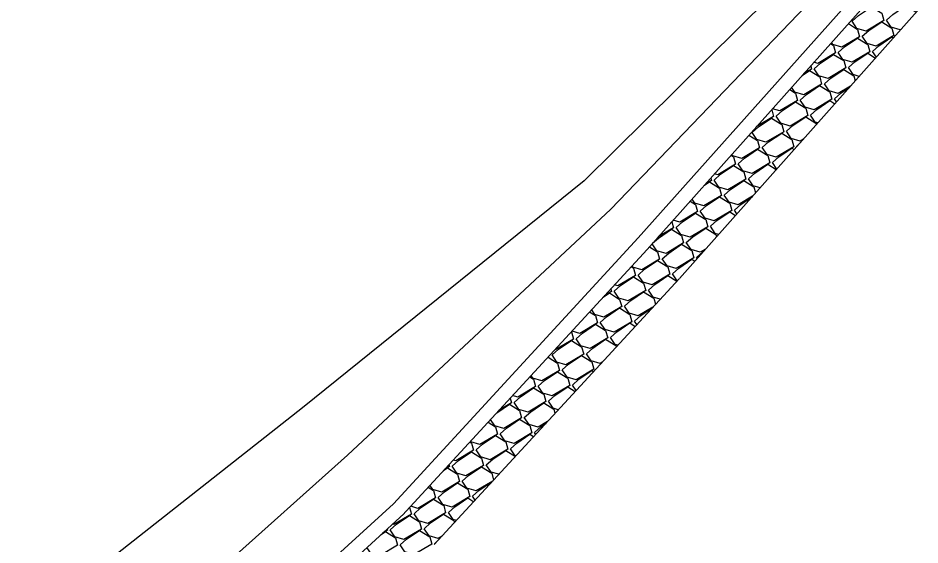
# Model space of a CAD drawing. Extents: x 2384780 to 2405432, y 547869 to 573706.
# Drawn here: x 2396983.9 to 2397109, y 558854.6 to 558927.7 of the extents above; entities that cross this region are included whole.
import ezdxf

# ---------------------------------------------------------------- set-up
doc = ezdxf.new("R2010")
doc.units = 0
doc.layers.add('Old_Level_20', color=7, linetype='Continuous')
doc.layers.add('Old_Level_48', color=7, linetype='Continuous')

msp = doc.modelspace()

# ---------------------------------------------------------------- linework, layer by layer
at = {"layer": 'Old_Level_20'}
for p, q in [((2397104.55, 558933.05), (2397071.17, 558895.59)), ((2397075.65, 558891.6), (2397109.03, 558929.05)), ((2397071.2, 558895.63), (2397037.24, 558858.78)), ((2397041.66, 558854.72), (2397075.61, 558891.56)), ((2397037.43, 558858.96), (2397000.49, 558825.24))]:
    msp.add_line(p, q, dxfattribs=at)
for points in [[(2397104.37, 558927.42), (2397105.25, 558928.21), (2397107.06, 558929.42), (2397108.46, 558928.55), (2397108.49, 558928.45)], [(2397099.63, 558927.25), (2397100.51, 558928.04), (2397102.32, 558929.26), (2397103.72, 558928.38), (2397104, 558927.36), (2397101.55, 558925.9), (2397100.29, 558926.27), (2397099.63, 558927.25)], [(2397099.1, 558926.93), (2397100.38, 558926.13), (2397100.66, 558925.11), (2397098.21, 558923.65), (2397096.95, 558924.02), (2397096.76, 558924.31)], [(2397101.03, 558925.17), (2397101.92, 558925.96), (2397103.72, 558927.17), (2397105.13, 558926.3), (2397105.41, 558925.28), (2397102.95, 558923.82), (2397101.69, 558924.19), (2397101.03, 558925.17)], [(2397106.46, 558926.18), (2397106.29, 558926.07), (2397105.03, 558926.44), (2397104.37, 558927.42)], [(2397097.7, 558922.91), (2397098.58, 558923.71), (2397100.38, 558924.92), (2397101.79, 558924.05), (2397102.07, 558923.03), (2397099.61, 558921.57), (2397098.35, 558921.94), (2397097.7, 558922.91)], [(2397102.44, 558923.08), (2397103.32, 558923.87), (2397105.13, 558925.09), (2397105.36, 558924.94)], [(2397096.62, 558924.15), (2397097.05, 558923.88), (2397097.33, 558922.86), (2397094.87, 558921.4), (2397094.32, 558921.57)], [(2397094.36, 558920.66), (2397095.24, 558921.46), (2397097.05, 558922.67), (2397098.45, 558921.8), (2397098.73, 558920.78), (2397096.28, 558919.32), (2397095.02, 558919.69), (2397094.36, 558920.66)], [(2397099.1, 558920.83), (2397099.99, 558921.62), (2397101.79, 558922.84), (2397102.88, 558922.16)], [(2397102.99, 558922.27), (2397102.44, 558923.08)], [(2397093.87, 558921.06), (2397093.99, 558920.61), (2397092.88, 558919.95)], [(2397100.61, 558919.61), (2397099.76, 558919.86), (2397099.1, 558920.83)], [(2397092.68, 558919.72), (2397093.71, 558920.42), (2397095.12, 558919.54), (2397095.39, 558918.53), (2397092.94, 558917.07), (2397091.68, 558917.44), (2397091.23, 558918.1)], [(2397095.77, 558918.58), (2397096.65, 558919.37), (2397098.45, 558920.59), (2397099.86, 558919.71), (2397100.06, 558918.99)], [(2397092.43, 558916.33), (2397093.31, 558917.12), (2397095.11, 558918.34), (2397096.52, 558917.46), (2397096.8, 558916.44), (2397094.35, 558914.98), (2397093.09, 558915.36), (2397092.43, 558916.33)], [(2397099.41, 558918.26), (2397097.68, 558917.24), (2397096.42, 558917.61), (2397095.77, 558918.58)], [(2397090.96, 558917.8), (2397091.78, 558917.29), (2397092.06, 558916.28), (2397089.6, 558914.82), (2397088.57, 558915.12)], [(2397097.17, 558916.5), (2397098.05, 558917.29), (2397099.28, 558918.12)], [(2397089.09, 558914.08), (2397089.97, 558914.87), (2397091.78, 558916.09), (2397093.18, 558915.21), (2397093.46, 558914.19), (2397091.01, 558912.73), (2397089.75, 558913.11), (2397089.09, 558914.08)], [(2397093.83, 558914.25), (2397094.72, 558915.04), (2397096.52, 558916.26), (2397097.23, 558915.81)], [(2397097.46, 558916.07), (2397097.17, 558916.5)], [(2397088.46, 558914.99), (2397088.72, 558914.03), (2397086.33, 558912.6)], [(2397085.75, 558911.83), (2397086.64, 558912.62), (2397088.44, 558913.84), (2397089.85, 558912.96), (2397090.13, 558911.94), (2397087.67, 558910.48), (2397086.41, 558910.85), (2397085.75, 558911.83)], [(2397090.5, 558912), (2397091.38, 558912.79), (2397093.18, 558914), (2397094.59, 558913.13), (2397094.65, 558912.92)], [(2397094.87, 558913.16), (2397094.49, 558913.27), (2397093.83, 558914.25)], [(2397092.87, 558910.92), (2397092.41, 558910.65), (2397091.15, 558911.02), (2397090.5, 558912)], [(2397085.31, 558911.46), (2397086.51, 558910.71), (2397086.79, 558909.69), (2397084.34, 558908.23), (2397083.08, 558908.6), (2397082.94, 558908.8)], [(2397087.16, 558909.75), (2397088.04, 558910.54), (2397089.85, 558911.75), (2397091.25, 558910.88), (2397091.53, 558909.86), (2397089.08, 558908.4), (2397087.82, 558908.77), (2397087.16, 558909.75)], [(2397083.82, 558907.49), (2397084.71, 558908.29), (2397086.51, 558909.5), (2397087.91, 558908.63), (2397088.19, 558907.61), (2397085.74, 558906.15), (2397084.48, 558906.52), (2397083.82, 558907.49)], [(2397088.56, 558907.66), (2397089.45, 558908.45), (2397091.25, 558909.67), (2397091.57, 558909.47)], [(2397091.9, 558909.91), (2397092.24, 558910.22)], [(2397091.93, 558909.87), (2397091.9, 558909.91)], [(2397082.83, 558908.67), (2397083.17, 558908.46), (2397083.45, 558907.44), (2397081, 558905.98), (2397080.55, 558906.11)], [(2397080.49, 558905.24), (2397081.37, 558906.04), (2397083.17, 558907.25), (2397084.58, 558906.38), (2397084.86, 558905.36), (2397082.4, 558903.9), (2397081.14, 558904.27), (2397080.49, 558905.24)], [(2397085.23, 558905.41), (2397086.11, 558906.2), (2397087.91, 558907.42), (2397089.09, 558906.69)], [(2397089.17, 558906.77), (2397088.56, 558907.66)], [(2397079.13, 558904.52), (2397079.84, 558905), (2397081.24, 558904.12), (2397081.52, 558903.11), (2397079.07, 558901.65), (2397077.81, 558902.02), (2397077.41, 558902.6)], [(2397080.02, 558905.53), (2397080.12, 558905.19), (2397079.28, 558904.69)], [(2397081.89, 558903.16), (2397082.77, 558903.95), (2397084.58, 558905.17), (2397085.98, 558904.29), (2397086.21, 558903.45)], [(2397086.84, 558904.16), (2397085.89, 558904.44), (2397085.23, 558905.41)], [(2397085.82, 558903.01), (2397083.81, 558901.82), (2397082.55, 558902.19), (2397081.89, 558903.16)], [(2397077.17, 558902.33), (2397077.9, 558901.87), (2397078.18, 558900.86), (2397075.73, 558899.4), (2397074.8, 558899.67)], [(2397078.55, 558900.91), (2397079.44, 558901.7), (2397081.24, 558902.92), (2397082.65, 558902.04), (2397082.93, 558901.02), (2397080.47, 558899.57), (2397079.21, 558899.94), (2397078.55, 558900.91)], [(2397083.3, 558901.08), (2397084.18, 558901.87), (2397085.74, 558902.92)], [(2397075.22, 558898.66), (2397076.1, 558899.45), (2397077.9, 558900.67), (2397079.31, 558899.79), (2397079.59, 558898.77), (2397077.13, 558897.31), (2397075.87, 558897.69), (2397075.22, 558898.66)], [(2397079.96, 558898.83), (2397080.84, 558899.62), (2397082.65, 558900.84), (2397083.44, 558900.34)], [(2397083.64, 558900.57), (2397083.3, 558901.08)], [(2397074.61, 558899.46), (2397074.85, 558898.61), (2397072.73, 558897.35)], [(2397071.95, 558896.47), (2397072.76, 558897.2), (2397074.57, 558898.42), (2397075.97, 558897.54), (2397076.25, 558896.52), (2397073.8, 558895.06), (2397072.54, 558895.43), (2397071.89, 558896.4)], [(2397076.62, 558896.58), (2397077.51, 558897.37), (2397079.31, 558898.58), (2397080.71, 558897.71), (2397080.8, 558897.39)], [(2397081.09, 558897.71), (2397080.62, 558897.85), (2397079.96, 558898.83)], [(2397071.52, 558895.99), (2397072.64, 558895.29), (2397072.91, 558894.27), (2397070.46, 558892.81), (2397069.2, 558893.18), (2397069.09, 558893.34)], [(2397073.29, 558894.33), (2397074.17, 558895.12), (2397075.97, 558896.33), (2397077.38, 558895.46), (2397077.66, 558894.44), (2397075.2, 558892.98), (2397073.94, 558893.35), (2397073.29, 558894.33)], [(2397079.27, 558895.67), (2397078.54, 558895.23), (2397077.28, 558895.6), (2397076.62, 558896.58)], [(2397078.03, 558894.49), (2397078.91, 558895.29), (2397078.96, 558895.32)], [(2397078.11, 558894.37), (2397078.03, 558894.49)], [(2397068.99, 558893.23), (2397069.3, 558893.04), (2397069.58, 558892.02), (2397067.12, 558890.56), (2397066.66, 558890.7)], [(2397069.95, 558892.07), (2397070.83, 558892.87), (2397072.64, 558894.08), (2397074.04, 558893.21), (2397074.32, 558892.19), (2397071.87, 558890.73), (2397070.61, 558891.1), (2397069.95, 558892.07)], [(2397074.69, 558892.24), (2397075.57, 558893.03), (2397077.38, 558894.25), (2397077.78, 558894)], [(2397071.35, 558889.99), (2397072.24, 558890.78), (2397074.04, 558892), (2397075.29, 558891.22)], [(2397075.35, 558891.27), (2397074.69, 558892.24)], [(2397066.61, 558889.82), (2397067.5, 558890.62), (2397069.3, 558891.83), (2397070.7, 558890.96), (2397070.98, 558889.94), (2397068.53, 558888.48), (2397067.27, 558888.85), (2397066.61, 558889.82)], [(2397065.08, 558888.99), (2397065.96, 558889.58), (2397067.37, 558888.7), (2397067.65, 558887.69), (2397065.19, 558886.23), (2397063.93, 558886.6), (2397063.49, 558887.26)], [(2397066.14, 558890.14), (2397066.24, 558889.77), (2397065.27, 558889.19)], [(2397068.02, 558887.74), (2397068.9, 558888.53), (2397070.7, 558889.75), (2397072.11, 558888.87), (2397072.34, 558888.02)], [(2397073, 558888.73), (2397072.01, 558889.02), (2397071.35, 558889.99)], [(2397063.21, 558886.96), (2397064.03, 558886.45), (2397064.31, 558885.44), (2397061.86, 558883.98), (2397060.76, 558884.3)], [(2397064.68, 558885.49), (2397065.56, 558886.28), (2397067.37, 558887.5), (2397068.77, 558886.62), (2397069.05, 558885.6), (2397066.6, 558884.15), (2397065.34, 558884.52), (2397064.68, 558885.49)], [(2397071.96, 558887.6), (2397069.93, 558886.4), (2397068.67, 558886.77), (2397068.02, 558887.74)], [(2397069.42, 558885.66), (2397070.31, 558886.45), (2397071.88, 558887.51)], [(2397069.74, 558885.19), (2397069.42, 558885.66)], [(2397061.34, 558883.24), (2397062.23, 558884.03), (2397064.03, 558885.25), (2397065.43, 558884.37), (2397065.71, 558883.35), (2397063.26, 558881.89), (2397062, 558882.27), (2397061.34, 558883.24)], [(2397066.08, 558883.41), (2397066.97, 558884.2), (2397068.77, 558885.42), (2397069.52, 558884.95)], [(2397060.68, 558884.21), (2397060.69, 558884.2), (2397060.97, 558883.19), (2397058.52, 558881.73), (2397058.42, 558881.76)], [(2397062.75, 558881.16), (2397063.63, 558881.95), (2397065.43, 558883.16), (2397066.84, 558882.29), (2397066.89, 558882.1)], [(2397067.1, 558882.33), (2397066.74, 558882.43), (2397066.08, 558883.41)], [(2397058.01, 558880.99), (2397058.89, 558881.78), (2397060.69, 558883), (2397062.1, 558882.12), (2397062.38, 558881.1), (2397059.92, 558879.64), (2397058.66, 558880.01), (2397058.01, 558880.99)], [(2397057.44, 558880.7), (2397058.76, 558879.87), (2397059.04, 558878.85), (2397056.59, 558877.39), (2397055.33, 558877.76), (2397055.08, 558878.13)], [(2397059.41, 558878.91), (2397060.29, 558879.7), (2397062.1, 558880.91), (2397063.5, 558880.04), (2397063.78, 558879.02), (2397061.33, 558877.56), (2397060.07, 558877.93), (2397059.41, 558878.91)], [(2397064.93, 558879.97), (2397064.67, 558879.81), (2397063.41, 558880.18), (2397062.75, 558881.16)], [(2397056.07, 558876.66), (2397056.96, 558877.45), (2397058.76, 558878.66), (2397060.17, 558877.79), (2397060.45, 558876.77), (2397057.99, 558875.31), (2397056.73, 558875.68), (2397056.07, 558876.66)], [(2397060.82, 558876.82), (2397061.7, 558877.61), (2397063.5, 558878.83), (2397063.74, 558878.68)], [(2397054.9, 558877.94), (2397055.42, 558877.62), (2397055.7, 558876.6), (2397053.25, 558875.14), (2397052.52, 558875.36)], [(2397052.74, 558874.4), (2397053.62, 558875.2), (2397055.42, 558876.41), (2397056.83, 558875.54), (2397057.11, 558874.52), (2397054.66, 558873.06), (2397053.39, 558873.43), (2397052.74, 558874.4)], [(2397057.48, 558874.57), (2397058.36, 558875.36), (2397060.17, 558876.58), (2397061.21, 558875.93)], [(2397061.33, 558876.06), (2397060.82, 558876.82)], [(2397052.19, 558875), (2397052.37, 558874.35), (2397050.65, 558873.33)], [(2397058.86, 558873.39), (2397058.14, 558873.6), (2397057.48, 558874.57)], [(2397050.32, 558872.97), (2397052.09, 558874.16), (2397053.49, 558873.29), (2397053.77, 558872.27), (2397051.32, 558870.81), (2397050.06, 558871.18), (2397049.47, 558872.05)], [(2397054.14, 558872.32), (2397055.03, 558873.11), (2397056.83, 558874.33), (2397058.23, 558873.45), (2397058.39, 558872.88)], [(2397050.81, 558870.07), (2397051.69, 558870.86), (2397053.49, 558872.08), (2397054.9, 558871.2), (2397055.18, 558870.18), (2397052.72, 558868.73), (2397051.46, 558869.1), (2397050.81, 558870.07)], [(2397057.34, 558871.74), (2397056.06, 558870.98), (2397054.8, 558871.35), (2397054.14, 558872.32)], [(2397049.13, 558871.68), (2397050.16, 558871.03), (2397050.44, 558870.02), (2397047.98, 558868.56), (2397046.72, 558868.93), (2397046.67, 558869.01)], [(2397055.55, 558870.24), (2397056.43, 558871.03), (2397057.12, 558871.49)], [(2397047.47, 558867.82), (2397048.35, 558868.61), (2397050.16, 558869.83), (2397051.56, 558868.95), (2397051.84, 558867.93), (2397049.39, 558866.47), (2397048.13, 558866.85), (2397047.47, 558867.82)], [(2397052.21, 558867.99), (2397053.09, 558868.78), (2397054.9, 558870), (2397055.43, 558869.66)], [(2397055.72, 558869.98), (2397055.55, 558870.24)], [(2397046.59, 558868.93), (2397046.82, 558868.78), (2397047.1, 558867.77), (2397044.64, 558866.31), (2397044.28, 558866.41)], [(2397044.13, 558865.57), (2397045.02, 558866.36), (2397046.82, 558867.58), (2397048.22, 558866.7), (2397048.5, 558865.68), (2397046.05, 558864.22), (2397044.79, 558864.59), (2397044.13, 558865.57)], [(2397048.87, 558865.74), (2397049.76, 558866.53), (2397051.56, 558867.74), (2397052.9, 558866.91)], [(2397052.96, 558866.99), (2397052.87, 558867.01), (2397052.21, 558867.99)], [(2397043.69, 558865.78), (2397043.76, 558865.52), (2397043.07, 558865.1)], [(2397050.62, 558864.44), (2397049.53, 558864.76), (2397048.87, 558865.74)], [(2397042.93, 558864.96), (2397043.48, 558865.33), (2397044.89, 558864.45), (2397045.17, 558863.43), (2397042.71, 558861.97), (2397041.45, 558862.34), (2397041.06, 558862.92)], [(2397045.54, 558863.49), (2397046.42, 558864.28), (2397048.22, 558865.49), (2397049.63, 558864.62), (2397049.89, 558863.65)], [(2397042.2, 558861.24), (2397043.08, 558862.03), (2397044.89, 558863.24), (2397046.29, 558862.37), (2397046.57, 558861.35), (2397044.12, 558859.89), (2397042.86, 558860.26), (2397042.2, 558861.24)], [(2397049.76, 558863.51), (2397047.45, 558862.14), (2397046.19, 558862.51), (2397045.54, 558863.49)], [(2397046.94, 558861.4), (2397047.83, 558862.19), (2397049.63, 558863.41), (2397049.65, 558863.4)], [(2397040.81, 558862.66), (2397041.55, 558862.2), (2397041.83, 558861.18), (2397039.38, 558859.72), (2397038.38, 558860.02)], [(2397038.86, 558858.98), (2397039.75, 558859.78), (2397041.55, 558860.99), (2397042.96, 558860.12), (2397043.23, 558859.1), (2397040.78, 558857.64), (2397039.52, 558858.01), (2397038.86, 558858.98)], [(2397043.61, 558859.15), (2397044.49, 558859.94), (2397046.29, 558861.16), (2397047.12, 558860.64)], [(2397047.31, 558860.85), (2397046.94, 558861.4)], [(2397038.24, 558859.86), (2397038.49, 558858.93), (2397036.04, 558857.47), (2397035.85, 558857.53)], [(2397035.53, 558856.73), (2397036.41, 558857.53), (2397038.21, 558858.74), (2397039.62, 558857.87), (2397039.9, 558856.85), (2397037.44, 558855.39), (2397036.18, 558855.76), (2397035.53, 558856.73)], [(2397040.27, 558856.9), (2397041.15, 558857.69), (2397042.95, 558858.91), (2397044.36, 558858.03), (2397044.44, 558857.74)], [(2397044.72, 558858.04), (2397044.26, 558858.18), (2397043.61, 558859.15)], [(2397035.11, 558856.85), (2397035.16, 558856.68), (2397034.49, 558856.28)], [(2397042.73, 558855.88), (2397042.19, 558855.56), (2397040.93, 558855.93), (2397040.27, 558856.9)], [(2397034.27, 558856.08), (2397034.88, 558856.49), (2397036.28, 558855.61), (2397036.56, 558854.6), (2397034.11, 558853.14), (2397032.85, 558853.51), (2397032.31, 558854.3)], [(2397036.93, 558854.65), (2397037.81, 558855.44), (2397039.62, 558856.66), (2397041.02, 558855.78), (2397041.3, 558854.76), (2397038.85, 558853.31), (2397037.59, 558853.68), (2397036.93, 558854.65)], [(2397041.67, 558854.82), (2397042.11, 558855.21)], [(2397041.71, 558854.77), (2397041.67, 558854.82)]]:
    msp.add_lwpolyline(points, dxfattribs=at)
at = {"layer": 'Old_Level_48'}
for p, q in [((2397097.95, 558940.35), (2397062.44, 558905.14)), ((2397097.95, 558940.35), (2397062.44, 558905.14)), ((2397100.82, 558937.33), (2397066.17, 558901.21)), ((2397100.82, 558937.33), (2397066.17, 558901.21)), ((2397069.96, 558897.22), (2397103.35, 558934.67)), ((2397069.96, 558897.22), (2397103.35, 558934.67)), ((2397062.44, 558905.14), (2397023.36, 558873.67)), ((2397062.44, 558905.14), (2397023.36, 558873.67)), ((2397066.17, 558901.21), (2397029.6, 558867.11)), ((2397066.17, 558901.21), (2397029.6, 558867.11)), ((2397069.96, 558897.22), (2397036, 558860.37)), ((2397069.96, 558897.22), (2397036, 558860.37)), ((2397023.36, 558873.67), (2396983.91, 558842.6)), ((2397023.36, 558873.67), (2396983.91, 558842.6)), ((2397029.6, 558867.11), (2396992.34, 558833.73)), ((2397029.6, 558867.11), (2396992.34, 558833.73)), ((2397036, 558860.37), (2396999.07, 558826.65)), ((2397036, 558860.37), (2396999.07, 558826.65))]:
    msp.add_line(p, q, dxfattribs=at)

doc.saveas('drawing.dxf')
